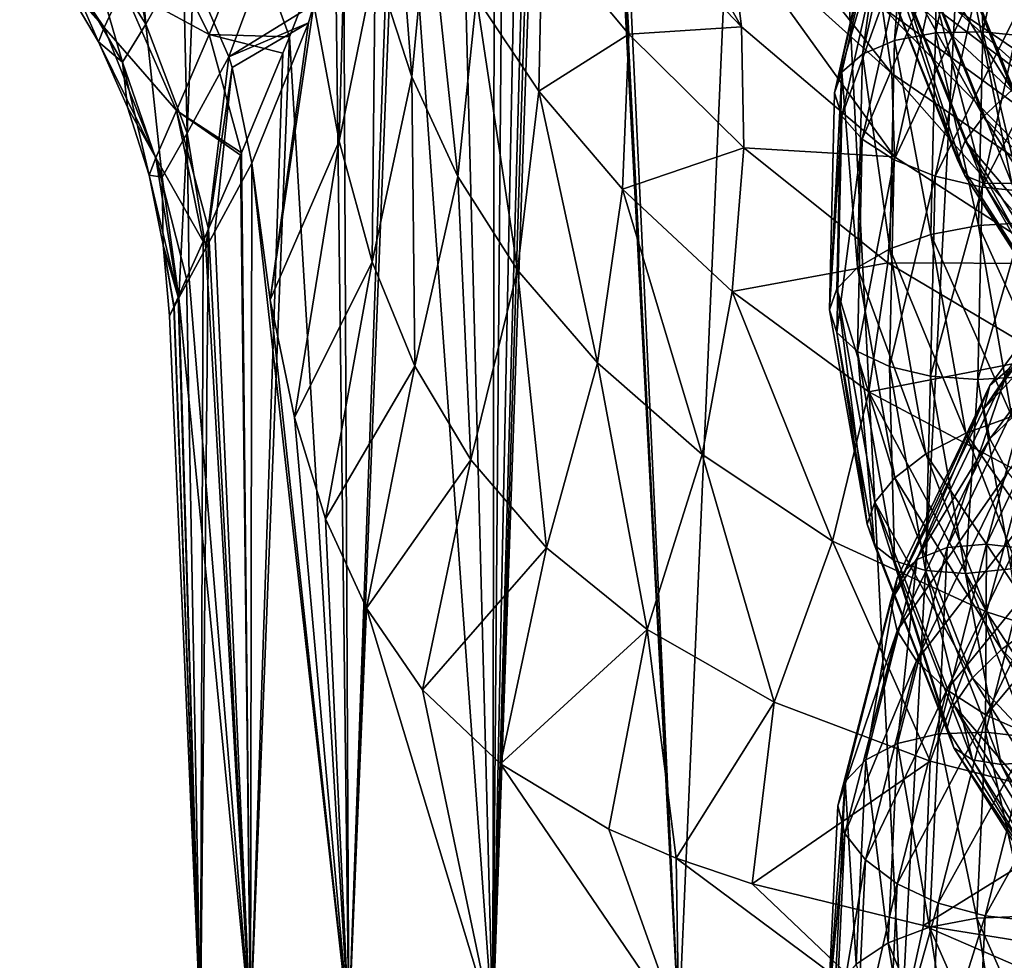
# Model space of a CAD drawing. Header units: metres. Extents: x -109 to 109, y -432 to 89.
# Tile 325 of 656: x -32 to -16, y -36 to -21. Entities that reach past the tile are written whole.
import ezdxf

# ---------------------------------------------------------------- set-up
doc = ezdxf.new("R2010")
doc.units = ezdxf.units.M
doc.layers.add('solid_506360_24502164', color=7, linetype='CONTINUOUS')

msp = doc.modelspace()

# ---------------------------------------------------------------- linework, layer by layer
at = {"layer": 'solid_506360_24502164'}
for points in [[(-21.330414, -37.166538, 32.363972), (-23.082077, -2.984827, 32.547073), (-23.070387, -0.015697, 32.372814)], [(-21.330414, -37.166538, 32.363972), (-23.070387, -0.015697, 32.372814), (-19.707924, -0.015697, 28.998547)], [(-17.807508, -37.166538, 29.120907), (-21.330414, -37.166538, 32.363972), (-19.707924, -0.015697, 28.998547)], [(-17.807508, -37.166538, 29.120907), (-19.707924, -0.015697, 28.998547), (-15.858024, -0.015697, 26.193174)], [(-13.798867, -37.166538, 26.501932), (-17.807508, -37.166538, 29.120907), (-15.858024, -0.015697, 26.193174)], [(-21.330414, -37.166538, 32.363972), (-23.105906, -3.501507, 32.603432), (-23.082077, -2.984827, 32.547073)], [(-24.271479, -37.166538, 36.142651), (-23.29973, -5.906981, 32.969208), (-23.105906, -3.501507, 32.603432)], [(-21.330414, -37.166538, 32.363972), (-24.271479, -37.166538, 36.142651), (-23.105906, -3.501507, 32.603432)], [(-24.271479, -37.166538, 36.142651), (-23.439878, -7.055529, 33.206146), (-23.29973, -5.906981, 32.969208)], [(-24.271479, -37.166538, 36.142651), (-23.698088, -8.731517, 33.628166), (-23.439878, -7.055529, 33.206146)], [(-24.271479, -37.166538, 36.142651), (-24.052094, -10.570846, 34.201897), (-23.698088, -8.731517, 33.628166)], [(-24.271479, -37.166538, 36.142651), (-24.240574, -11.424262, 34.510353), (-24.052094, -10.570846, 34.201897)], [(-24.271479, -37.166538, 36.142651), (-24.884199, -13.950413, 35.598663), (-24.240574, -11.424262, 34.510353)], [(-17.164658, -13.761341, 130.291641), (-3.335342, -21.745701, 130.291641), (-3.335342, -21.745701, 147.757355)], [(-17.111927, -13.791785, 129.736801), (-3.335342, -21.745701, 130.291641), (-17.164658, -13.761341, 130.291641)], [(-17.164658, -13.761341, 147.757355), (-17.164658, -13.761341, 130.291641), (-3.335342, -21.745701, 147.757355)], [(-3.379281, -21.720331, 148.088684), (-17.164658, -13.761341, 147.757355), (-3.335342, -21.745701, 147.757355)], [(-3.379281, -21.720331, 148.088684), (-17.120678, -13.786733, 148.088852), (-17.164658, -13.761341, 147.757355)], [(-3.523934, -21.636816, 148.437332), (-16.975912, -13.870314, 148.437607), (-17.120678, -13.786733, 148.088852)], [(-3.379281, -21.720331, 148.088684), (-3.523934, -21.636816, 148.437332), (-17.120678, -13.786733, 148.088852)], [(-17.111927, -13.791785, 129.736801), (-3.388072, -21.715256, 129.736801), (-3.335342, -21.745701, 130.291641)], [(-17.111927, -13.791785, 129.736801), (-16.947525, -13.886703, 129.174316), (-3.388072, -21.715256, 129.736801)], [(-24.271479, -37.166538, 36.142651), (-25.744095, -16.772636, 37.180954), (-24.884199, -13.950413, 35.598663)], [(-3.580679, -21.604055, 148.530182), (-16.919304, -13.902996, 148.530212), (-16.975912, -13.870314, 148.437607)], [(-3.523934, -21.636816, 148.437332), (-3.580679, -21.604055, 148.530182), (-16.975912, -13.870314, 148.437607)], [(-16.947525, -13.886703, 129.174316), (-3.552474, -21.620338, 129.174316), (-3.388072, -21.715256, 129.736801)], [(-16.947525, -13.886703, 129.174316), (-16.932144, -13.895582, 129.136353), (-3.552474, -21.620338, 129.174316)], [(-16.932144, -13.895582, 129.136353), (-3.567855, -21.61146, 129.136353), (-3.552474, -21.620338, 129.174316)], [(-16.932144, -13.895582, 129.136353), (-16.652317, -14.057141, 128.598984), (-3.567855, -21.61146, 129.136353)], [(-3.806454, -21.473703, 148.812103), (-16.693419, -14.033411, 148.812241), (-16.919304, -13.902996, 148.530212)], [(-3.580679, -21.604055, 148.530182), (-3.806454, -21.473703, 148.812103), (-16.919304, -13.902996, 148.530212)], [(-3.806454, -21.473703, 148.812103), (-4.265846, -21.208473, 149.194809), (-16.693419, -14.033411, 148.812241)], [(-16.652317, -14.057141, 128.598984), (-3.847684, -21.4499, 128.598984), (-3.567855, -21.61146, 129.136353)], [(-16.652317, -14.057141, 128.598984), (-16.193218, -14.322203, 128.011368), (-3.847684, -21.4499, 128.598984)], [(-16.193218, -14.322203, 128.011368), (-4.306782, -21.184839, 128.011368), (-3.847684, -21.4499, 128.598984)], [(-26.550482, -37.166538, 40.353878), (-25.833946, -17.043831, 37.357349), (-25.744095, -16.772636, 37.180954)], [(-24.271479, -37.166538, 36.142651), (-26.550482, -37.166538, 40.353878), (-25.744095, -16.772636, 37.180954)], [(-26.550482, -37.166538, 40.353878), (-26.6332, -19.313725, 39.047344), (-25.833946, -17.043831, 37.357349)], [(-22.507776, -17.575619, 80.781693), (-22.240635, -19.377125, 78.972862), (-20.340523, -21.367018, 80.231682)], [(-20.534353, -19.785482, 82.081406), (-22.507776, -17.575619, 80.781693), (-20.340523, -21.367018, 80.231682)], [(-25.896296, -17.744085, 70.902534), (-26.132292, -20.376522, 68.437103), (-25.554293, -22.158655, 69.218941)], [(-25.286951, -19.399832, 71.708344), (-25.896296, -17.744085, 70.902534), (-25.554293, -22.158655, 69.218941)], [(-26.572615, -18.37142, 67.818314), (-27.103817, -21.015783, 64.726456), (-26.704601, -23.17388, 65.389244)], [(-26.132292, -20.376522, 68.437103), (-26.572615, -18.37142, 67.818314), (-26.704601, -23.17388, 65.389244)], [(-17.203402, -18.348494, 869.006897), (-17.920958, -21.585411, 867.946289), (-17.688086, -18.484222, 869.564697)], [(-17.272001, -21.463787, 867.573059), (-17.920958, -21.585411, 867.946289), (-17.203402, -18.348494, 869.006897)], [(-16.580429, -18.330864, 868.569031), (-17.272001, -21.463787, 867.573059), (-17.203402, -18.348494, 869.006897)], [(-16.524948, -21.446159, 867.361511), (-17.272001, -21.463787, 867.573059), (-16.580429, -18.330864, 868.569031)], [(-15.863289, -18.434383, 868.287292), (-16.524948, -21.446159, 867.361511), (-16.580429, -18.330864, 868.569031)], [(-20.855999, -18.440393, 83.888527), (-20.534353, -19.785482, 82.081406), (-17.960447, -22.10623, 83.242027)], [(-18.118324, -21.059275, 85.052094), (-20.855999, -18.440393, 83.888527), (-17.960447, -22.10623, 83.242027)], [(-17.688086, -18.484222, 869.564697), (-18.425858, -21.800541, 868.449524), (-18.002274, -18.721695, 870.189941)], [(-17.920958, -21.585411, 867.946289), (-18.425858, -21.800541, 868.449524), (-17.688086, -18.484222, 869.564697)], [(-15.744855, -21.526533, 867.317749), (-16.524948, -21.446159, 867.361511), (-15.863289, -18.434383, 868.287292)], [(-15.973362, -18.62225, 846.76123), (-14.808975, -21.556364, 846.161621), (-16.695478, -18.889763, 846.848877)], [(-18.002274, -18.721695, 870.189941), (-18.867855, -22.410864, 869.655884), (-18.108257, -19.026012, 870.835205)], [(-18.002274, -18.721695, 870.189941), (-18.753151, -22.087641, 869.03418), (-18.867855, -22.410864, 869.655884)], [(-18.425858, -21.800541, 868.449524), (-18.753151, -22.087641, 869.03418), (-18.002274, -18.721695, 870.189941)], [(-30.2397, -18.855572, 59.091843), (-30.762632, -19.749222, 56.767921), (-29.758987, -21.328279, 57.255966)], [(-29.948643, -19.181839, 59.273567), (-30.2397, -18.855572, 59.091843), (-29.758987, -21.328279, 57.255966)], [(-16.695478, -18.889763, 846.848877), (-15.478453, -21.944332, 846.192688), (-17.322773, -19.205881, 847.116638)], [(-14.808975, -21.556364, 846.161621), (-15.478453, -21.944332, 846.192688), (-16.695478, -18.889763, 846.848877)], [(-18.108257, -19.026012, 870.835205), (-18.867855, -22.410864, 869.655884), (-18.004229, -19.425003, 871.427368)], [(-29.167038, -20.272394, 59.817257), (-29.948643, -19.181839, 59.273567), (-29.758987, -21.328279, 57.255966)], [(-17.322773, -19.205881, 847.116638), (-16.06002, -22.364244, 846.407715), (-17.810822, -19.546774, 847.539917)], [(-15.478453, -21.944332, 846.192688), (-16.06002, -22.364244, 846.407715), (-17.322773, -19.205881, 847.116638)], [(-26.550482, -37.166538, 40.353878), (-26.766628, -19.672054, 39.354637), (-26.6332, -19.313725, 39.047344)], [(-25.286951, -19.399832, 71.708344), (-25.554293, -22.158655, 69.218941), (-24.826799, -23.736212, 70.146988)], [(-24.528681, -20.90691, 72.613647), (-25.286951, -19.399832, 71.708344), (-24.826799, -23.736212, 70.146988)], [(-22.240635, -19.377125, 78.972862), (-23.492016, -19.840101, 75.814545), (-22.123159, -21.48628, 77.025856)], [(-20.340523, -21.367018, 80.231682), (-22.240635, -19.377125, 78.972862), (-22.123159, -21.48628, 77.025856)], [(-18.867855, -22.410864, 869.655884), (-18.755186, -22.783201, 870.248169), (-18.004229, -19.425003, 871.427368)], [(-18.004229, -19.425003, 871.427368), (-18.755186, -22.783201, 870.248169), (-17.691717, -19.841084, 871.951843)], [(-30.420179, -21.377136, 49.603725), (-31.753944, -19.720625, 52), (-31.663544, -19.531366, 49.766914)], [(-30.420179, -21.377136, 49.603725), (-31.663544, -19.531366, 49.766914), (-30.125542, -20.744734, 47.228897)], [(-27.590605, -19.542658, 63.932686), (-29.004471, -20.557276, 59.94434), (-28.447742, -21.842249, 60.445427)], [(-27.590605, -19.542658, 63.932686), (-28.447742, -21.842249, 60.445427), (-27.103817, -21.015783, 64.726456)], [(-17.810822, -19.546774, 847.539917), (-16.512491, -22.784849, 846.785767), (-18.127188, -19.884314, 848.075562)], [(-16.06002, -22.364244, 846.407715), (-16.512491, -22.784849, 846.785767), (-17.810822, -19.546774, 847.539917)], [(-30.420179, -21.377136, 49.603725), (-31.080172, -20.629726, 52), (-31.753944, -19.720625, 52)], [(-30.762632, -19.749222, 56.767921), (-31.098913, -20.24966, 54.374565), (-30.125866, -21.92662, 54.633827)], [(-29.758987, -21.328279, 57.255966), (-30.762632, -19.749222, 56.767921), (-30.125866, -21.92662, 54.633827)], [(-30.125542, -20.744734, 47.228897), (-29.649939, -19.709486, 44.931057), (-28.757307, -21.487839, 44.329536)], [(-28.757307, -21.487839, 44.329536), (-29.649939, -19.709486, 44.931057), (-28.093126, -19.865831, 42.051872)], [(-28.093126, -19.865831, 42.051872), (-26.766628, -19.672054, 39.354637), (-27.487871, -21.527866, 41.186035)], [(-26.550482, -37.166538, 40.353878), (-27.487871, -21.527866, 41.186035), (-26.766628, -19.672054, 39.354637)], [(-28.757307, -21.487839, 44.329536), (-28.093126, -19.865831, 42.051872), (-27.487871, -21.527866, 41.186035)], [(-23.492016, -19.840101, 75.814545), (-24.528681, -20.90691, 72.613647), (-23.543732, -22.386522, 73.67305)], [(-22.123159, -21.48628, 77.025856), (-23.492016, -19.840101, 75.814545), (-23.543732, -22.386522, 73.67305)], [(-20.534353, -19.785482, 82.081406), (-20.340523, -21.367018, 80.231682), (-17.920635, -23.425756, 81.414833)], [(-17.960447, -22.10623, 83.242027), (-20.534353, -19.785482, 82.081406), (-17.920635, -23.425756, 81.414833)], [(-18.755186, -22.783201, 870.248169), (-18.429642, -23.142822, 870.792114), (-17.691717, -19.841084, 871.951843)], [(-17.691717, -19.841084, 871.951843), (-18.429642, -23.142822, 870.792114), (-17.208424, -20.251442, 872.354797)], [(-18.127188, -19.884314, 848.075562), (-16.922241, -23.470694, 847.877258), (-18.244251, -20.17417, 848.684021)], [(-18.127188, -19.884314, 848.075562), (-16.805798, -23.172787, 847.287048), (-16.922241, -23.470694, 847.877258)], [(-16.512491, -22.784849, 846.785767), (-16.805798, -23.172787, 847.287048), (-18.127188, -19.884314, 848.075562)], [(-18.378067, -20.22274, 86.858826), (-15.327301, -22.550856, 87.664467), (-17.001354, -21.054443, 89.048599)], [(-15.241903, -23.149866, 85.922737), (-15.327301, -22.550856, 87.664467), (-18.378067, -20.22274, 86.858826)], [(-15.241903, -23.149866, 85.922737), (-18.378067, -20.22274, 86.858826), (-18.118324, -21.059275, 85.052094)], [(-18.244251, -20.17417, 848.684021), (-16.922241, -23.470694, 847.877258), (-18.129156, -20.435633, 849.304932)], [(-31.098913, -20.24966, 54.374565), (-31.080172, -20.629726, 52), (-30.510347, -21.605553, 52)], [(-30.125866, -21.92662, 54.633827), (-31.098913, -20.24966, 54.374565), (-30.510347, -21.605553, 52)], [(-29.167038, -20.272394, 59.817257), (-29.758987, -21.328279, 57.255966), (-29.106291, -23.050768, 57.665813)], [(-29.004471, -20.557276, 59.94434), (-29.167038, -20.272394, 59.817257), (-29.106291, -23.050768, 57.665813)], [(-26.132292, -20.376522, 68.437103), (-26.704601, -23.17388, 65.389244), (-26.180079, -25.082533, 66.235802)], [(-25.554293, -22.158655, 69.218941), (-26.132292, -20.376522, 68.437103), (-26.180079, -25.082533, 66.235802)], [(-18.429642, -23.142822, 870.792114), (-17.926189, -23.468756, 871.233154), (-17.208424, -20.251442, 872.354797)], [(-17.208424, -20.251442, 872.354797), (-17.926189, -23.468756, 871.233154), (-16.586538, -20.619408, 872.595276)], [(-18.129156, -20.435633, 849.304932), (-16.807623, -23.718899, 848.493469), (-17.814478, -20.611359, 849.913818)], [(-16.922241, -23.470694, 847.877258), (-16.807623, -23.718899, 848.493469), (-18.129156, -20.435633, 849.304932)], [(-30.420179, -21.377136, 49.603725), (-30.510347, -21.605553, 52), (-31.080172, -20.629726, 52)], [(-28.447742, -21.842249, 60.445427), (-29.004471, -20.557276, 59.94434), (-29.106291, -23.050768, 57.665813)], [(-17.926189, -23.468756, 871.233154), (-17.278366, -23.730089, 871.528259), (-16.586538, -20.619408, 872.595276)], [(-17.814478, -20.611359, 849.913818), (-16.515882, -23.839682, 849.116211), (-17.327831, -20.701094, 850.450867)], [(-16.807623, -23.718899, 848.493469), (-16.515882, -23.839682, 849.116211), (-17.814478, -20.611359, 849.913818)], [(-17.327831, -20.701094, 850.450867), (-16.064711, -23.846455, 849.682434), (-16.70163, -20.691397, 850.866272)], [(-16.515882, -23.839682, 849.116211), (-16.064711, -23.846455, 849.682434), (-17.327831, -20.701094, 850.450867)], [(-16.586538, -20.619408, 872.595276), (-17.278366, -23.730089, 871.528259), (-15.869974, -20.915216, 872.651794)], [(-16.70163, -20.691397, 850.866272), (-15.484157, -23.731405, 850.140869), (-15.980093, -20.579563, 851.125732)], [(-16.064711, -23.846455, 849.682434), (-15.484157, -23.731405, 850.140869), (-16.70163, -20.691397, 850.866272)], [(-30.420179, -21.377136, 49.603725), (-30.125542, -20.744734, 47.228897), (-29.275087, -22.692148, 46.78524)], [(-29.275087, -22.692148, 46.78524), (-30.125542, -20.744734, 47.228897), (-28.757307, -21.487839, 44.329536)], [(-28.447742, -21.842249, 60.445427), (-27.186724, -21.302721, 64.347824), (-27.103817, -21.015783, 64.726456)], [(-27.103817, -21.015783, 64.726456), (-27.186724, -21.302721, 64.347824), (-27.791864, -25.686888, 61.569641)], [(-26.704601, -23.17388, 65.389244), (-27.103817, -21.015783, 64.726456), (-27.791864, -25.686888, 61.569641)], [(-24.528681, -20.90691, 72.613647), (-24.826799, -23.736212, 70.146988), (-23.883516, -25.214121, 71.261696)], [(-23.543732, -22.386522, 73.67305), (-24.528681, -20.90691, 72.613647), (-23.883516, -25.214121, 71.261696)], [(-17.278366, -23.730089, 871.528259), (-16.531912, -23.904545, 871.651917), (-15.869974, -20.915216, 872.651794)], [(-15.869974, -20.915216, 872.651794), (-16.531912, -23.904545, 871.651917), (-15.121115, -21.120239, 872.532837)], [(-18.118324, -21.059275, 85.052094), (-17.960447, -22.10623, 83.242027), (-15.231335, -23.984989, 84.181297)], [(-15.241903, -23.149866, 85.922737), (-18.118324, -21.059275, 85.052094), (-15.231335, -23.984989, 84.181297)], [(-15.378081, -21.166113, 99.940063), (-17.001354, -21.054443, 89.048599), (-13.907255, -23.165081, 89.607574)], [(-15.327301, -22.550856, 87.664467), (-13.907255, -23.165081, 89.607574), (-17.001354, -21.054443, 89.048599)], [(-16.531912, -23.904545, 871.651917), (-15.751819, -23.983822, 871.60614), (-15.121115, -21.120239, 872.532837)], [(-29.758987, -21.328279, 57.255966), (-30.125866, -21.92662, 54.633827), (-29.499243, -23.745777, 54.867661)], [(-29.106291, -23.050768, 57.665813), (-29.758987, -21.328279, 57.255966), (-29.499243, -23.745777, 54.867661)], [(-28.393805, -22.011396, 60.502777), (-27.186724, -21.302721, 64.347824), (-28.447742, -21.842249, 60.445427)], [(-28.393805, -22.011396, 60.502777), (-28.083929, -23.523266, 60.927826), (-27.186724, -21.302721, 64.347824)], [(-27.186724, -21.302721, 64.347824), (-28.083929, -23.523266, 60.927826), (-27.791864, -25.686888, 61.569641)], [(-29.602535, -23.439877, 49.367035), (-30.510347, -21.605553, 52), (-30.420179, -21.377136, 49.603725)], [(-29.602535, -23.439877, 49.367035), (-30.420179, -21.377136, 49.603725), (-29.275087, -22.692148, 46.78524)], [(-20.340523, -21.367018, 80.231682), (-22.123159, -21.48628, 77.025856), (-20.304041, -23.280437, 78.291)], [(-17.920635, -23.425756, 81.414833), (-20.340523, -21.367018, 80.231682), (-20.304041, -23.280437, 78.291)], [(-17.272001, -21.463787, 867.573059), (-17.345039, -24.651415, 866.522583), (-17.920958, -21.585411, 867.946289)], [(-16.594828, -24.510403, 866.383606), (-17.345039, -24.651415, 866.522583), (-17.272001, -21.463787, 867.573059)], [(-16.524948, -21.446159, 867.361511), (-16.594828, -24.510403, 866.383606), (-17.272001, -21.463787, 867.573059)], [(-15.811435, -24.46088, 866.412415), (-16.594828, -24.510403, 866.383606), (-16.524948, -21.446159, 867.361511)], [(-15.744855, -21.526533, 867.317749), (-15.811435, -24.46088, 866.412415), (-16.524948, -21.446159, 867.361511)], [(-30.125866, -21.92662, 54.633827), (-30.510347, -21.605553, 52), (-30.051584, -22.637148, 52)], [(-29.602535, -23.439877, 49.367035), (-30.051584, -22.637148, 52), (-30.510347, -21.605553, 52)], [(-29.275087, -22.692148, 46.78524), (-28.757307, -21.487839, 44.329536), (-28.246204, -23.360155, 43.579735)], [(-28.757307, -21.487839, 44.329536), (-27.487871, -21.527866, 41.186035), (-27.591965, -21.785885, 41.479733)], [(-28.757307, -21.487839, 44.329536), (-27.591965, -21.785885, 41.479733), (-28.246204, -23.360155, 43.579735)], [(-28.105257, -37.166538, 44.882782), (-27.591965, -21.785885, 41.479733), (-27.487871, -21.527866, 41.186035)], [(-26.550482, -37.166538, 40.353878), (-28.105257, -37.166538, 44.882782), (-27.487871, -21.527866, 41.186035)], [(-22.123159, -21.48628, 77.025856), (-23.543732, -22.386522, 73.67305), (-22.22043, -23.937057, 74.901138)], [(-20.304041, -23.280437, 78.291), (-22.123159, -21.48628, 77.025856), (-22.22043, -23.937057, 74.901138)], [(-17.920958, -21.585411, 867.946289), (-17.99674, -24.87891, 866.829102), (-18.425858, -21.800541, 868.449524)], [(-17.345039, -24.651415, 866.522583), (-17.99674, -24.87891, 866.829102), (-17.920958, -21.585411, 867.946289)], [(-28.105257, -37.166538, 44.882782), (-28.246204, -23.360155, 43.579735), (-27.591965, -21.785885, 41.479733)], [(-30.125866, -21.92662, 54.633827), (-30.051584, -22.637148, 52), (-29.708817, -23.713247, 52)], [(-29.499243, -23.745777, 54.867661), (-30.125866, -21.92662, 54.633827), (-29.708817, -23.713247, 52)], [(-28.447742, -21.842249, 60.445427), (-29.106291, -23.050768, 57.665813), (-28.811663, -24.868208, 57.961159)], [(-28.393805, -22.011396, 60.502777), (-28.447742, -21.842249, 60.445427), (-28.811663, -24.868208, 57.961159)], [(-18.425858, -21.800541, 868.449524), (-18.503775, -25.174828, 867.276001), (-18.753151, -22.087641, 869.03418)], [(-17.99674, -24.87891, 866.829102), (-18.503775, -25.174828, 867.276001), (-18.425858, -21.800541, 868.449524)], [(-28.393805, -22.011396, 60.502777), (-28.811663, -24.868208, 57.961159), (-28.668636, -24.60528, 58.65559)], [(-28.393805, -22.011396, 60.502777), (-28.668636, -24.60528, 58.65559), (-28.083929, -23.523266, 60.927826)], [(-18.753151, -22.087641, 869.03418), (-18.950773, -25.844437, 868.420044), (-18.867855, -22.410864, 869.655884)], [(-18.753151, -22.087641, 869.03418), (-18.832451, -25.512363, 867.81897), (-18.950773, -25.844437, 868.420044)], [(-18.503775, -25.174828, 867.276001), (-18.832451, -25.512363, 867.81897), (-18.753151, -22.087641, 869.03418)], [(-17.960447, -22.10623, 83.242027), (-17.920635, -23.425756, 81.414833), (-15.313075, -25.109188, 82.439377)], [(-15.231335, -23.984989, 84.181297), (-17.960447, -22.10623, 83.242027), (-15.313075, -25.109188, 82.439377)], [(-25.554293, -22.158655, 69.218941), (-26.180079, -25.082533, 66.235802), (-25.505836, -26.733418, 67.281769)], [(-24.826799, -23.736212, 70.146988), (-25.554293, -22.158655, 69.218941), (-25.505836, -26.733418, 67.281769)], [(-23.543732, -22.386522, 73.67305), (-23.883516, -25.214121, 71.261696), (-22.618834, -26.68132, 72.594711)], [(-22.22043, -23.937057, 74.901138), (-23.543732, -22.386522, 73.67305), (-22.618834, -26.68132, 72.594711)], [(-18.867855, -22.410864, 869.655884), (-18.950773, -25.844437, 868.420044), (-18.755186, -22.783201, 870.248169)], [(-16.06002, -22.364244, 846.407715), (-14.21902, -25.245865, 845.7995), (-16.512491, -22.784849, 846.785767)], [(-29.602535, -23.439877, 49.367035), (-29.708817, -23.713247, 52), (-30.051584, -22.637148, 52)], [(-29.602535, -23.439877, 49.367035), (-29.275087, -22.692148, 46.78524), (-28.855328, -24.762955, 46.235138)], [(-29.275087, -22.692148, 46.78524), (-28.246204, -23.360155, 43.579735), (-28.262238, -23.397779, 43.63834)], [(-29.275087, -22.692148, 46.78524), (-28.262238, -23.397779, 43.63834), (-28.767197, -24.563225, 45.777264)], [(-29.275087, -22.692148, 46.78524), (-28.767197, -24.563225, 45.777264), (-28.855328, -24.762955, 46.235138)], [(-18.950773, -25.844437, 868.420044), (-18.834496, -26.199768, 869.009033), (-18.755186, -22.783201, 870.248169)], [(-18.755186, -22.783201, 870.248169), (-18.834496, -26.199768, 869.009033), (-18.429642, -23.142822, 870.792114)], [(-16.512491, -22.784849, 846.785767), (-14.619623, -25.738611, 846.135925), (-16.805798, -23.172787, 847.287048)], [(-14.21902, -25.245865, 845.7995), (-14.619623, -25.738611, 846.135925), (-16.512491, -22.784849, 846.785767)], [(-29.106291, -23.050768, 57.665813), (-29.499243, -23.745777, 54.867661), (-29.236977, -25.651175, 55.039463)], [(-29.106291, -23.050768, 57.665813), (-29.236977, -25.651175, 55.039463), (-29.075977, -25.352896, 56.386242)], [(-29.106291, -23.050768, 57.665813), (-29.075977, -25.352896, 56.386242), (-28.811663, -24.868208, 57.961159)], [(-26.704601, -23.17388, 65.389244), (-27.791864, -25.686888, 61.569641), (-27.408436, -27.54792, 62.436817)], [(-26.180079, -25.082533, 66.235802), (-26.704601, -23.17388, 65.389244), (-27.408436, -27.54792, 62.436817)], [(-18.834496, -26.199768, 869.009033), (-18.507574, -26.50176, 869.573303), (-18.429642, -23.142822, 870.792114)], [(-18.429642, -23.142822, 870.792114), (-18.507574, -26.50176, 869.573303), (-17.926189, -23.468756, 871.233154)], [(-16.805798, -23.172787, 847.287048), (-14.986839, -26.488752, 847.176147), (-16.922241, -23.470694, 847.877258)], [(-16.805798, -23.172787, 847.287048), (-14.879307, -26.172205, 846.605591), (-14.986839, -26.488752, 847.176147)], [(-14.619623, -25.738611, 846.135925), (-14.879307, -26.172205, 846.605591), (-16.805798, -23.172787, 847.287048)], [(-20.304041, -23.280437, 78.291), (-22.22043, -23.937057, 74.901138), (-20.485315, -25.5525, 76.241547)], [(-18.025656, -25.097734, 79.540459), (-20.304041, -23.280437, 78.291), (-20.485315, -25.5525, 76.241547)], [(-17.920635, -23.425756, 81.414833), (-20.304041, -23.280437, 78.291), (-18.025656, -25.097734, 79.540459)], [(-29.602535, -23.439877, 49.367035), (-29.249172, -25.642708, 49.077259), (-29.708817, -23.713247, 52)], [(-29.602535, -23.439877, 49.367035), (-28.855328, -24.762955, 46.235138), (-29.11581, -25.347013, 47.885002)], [(-29.602535, -23.439877, 49.367035), (-29.11581, -25.347013, 47.885002), (-29.249172, -25.642708, 49.077259)], [(-28.105257, -37.166538, 44.882782), (-28.767197, -24.563225, 45.777264), (-28.262238, -23.397779, 43.63834)], [(-28.105257, -37.166538, 44.882782), (-28.262238, -23.397779, 43.63834), (-28.246204, -23.360155, 43.579735)], [(-18.507574, -26.50176, 869.573303), (-18.001993, -26.741598, 870.053955), (-17.926189, -23.468756, 871.233154)], [(-15.313075, -25.109188, 82.439377), (-17.920635, -23.425756, 81.414833), (-18.025656, -25.097734, 79.540459)], [(-17.926189, -23.468756, 871.233154), (-18.001993, -26.741598, 870.053955), (-17.278366, -23.730089, 871.528259)], [(-16.922241, -23.470694, 847.877258), (-14.986839, -26.488752, 847.176147), (-16.807623, -23.718899, 848.493469)], [(-28.105257, -37.166538, 59.117218), (-28.083929, -23.523266, 60.927826), (-28.668636, -24.60528, 58.65559)], [(-28.105257, -37.166538, 59.117218), (-26.550482, -37.166538, 63.646122), (-28.083929, -23.523266, 60.927826)], [(-26.550482, -37.166538, 63.646122), (-27.791864, -25.686888, 61.569641), (-28.083929, -23.523266, 60.927826)], [(-29.708817, -23.713247, 52), (-29.249172, -25.642708, 49.077259), (-29.485506, -24.81941, 52)], [(-29.499243, -23.745777, 54.867661), (-29.708817, -23.713247, 52), (-29.485506, -24.81941, 52)], [(-29.499243, -23.745777, 54.867661), (-29.485506, -24.81941, 52), (-29.236977, -25.651175, 55.039463)], [(-24.826799, -23.736212, 70.146988), (-25.505836, -26.733418, 67.281769), (-24.622358, -28.215698, 68.5541)], [(-23.883516, -25.214121, 71.261696), (-24.826799, -23.736212, 70.146988), (-24.622358, -28.215698, 68.5541)], [(-18.001993, -26.741598, 870.053955), (-17.351431, -26.894249, 870.405518), (-17.278366, -23.730089, 871.528259)], [(-17.278366, -23.730089, 871.528259), (-17.351431, -26.894249, 870.405518), (-16.531912, -23.904545, 871.651917)], [(-16.807623, -23.718899, 848.493469), (-14.880922, -26.713827, 847.791199), (-16.515882, -23.839682, 849.116211)], [(-14.986839, -26.488752, 847.176147), (-14.880922, -26.713827, 847.791199), (-16.807623, -23.718899, 848.493469)], [(-22.22043, -23.937057, 74.901138), (-22.618834, -26.68132, 72.594711), (-20.962961, -28.130991, 74.100159)], [(-20.485315, -25.5525, 76.241547), (-22.22043, -23.937057, 74.901138), (-20.962961, -28.130991, 74.100159)], [(-17.351431, -26.894249, 870.405518), (-16.60182, -26.945068, 870.598572), (-16.531912, -23.904545, 871.651917)], [(-16.531912, -23.904545, 871.651917), (-16.60182, -26.945068, 870.598572), (-15.751819, -23.983822, 871.60614)], [(-16.515882, -23.839682, 849.116211), (-14.622625, -26.785051, 848.426697), (-16.064711, -23.846455, 849.682434)], [(-14.880922, -26.713827, 847.791199), (-14.622625, -26.785051, 848.426697), (-16.515882, -23.839682, 849.116211)], [(-16.60182, -26.945068, 870.598572), (-15.818428, -26.896265, 870.628601), (-15.751819, -23.983822, 871.60614)], [(-14.356712, -24.259235, 891.234253), (-16.509371, -27.408747, 890.726318), (-14.439712, -24.615835, 891.883423)], [(-14.356712, -24.259235, 891.234253), (-16.411852, -27.041452, 890.096741), (-16.509371, -27.408747, 890.726318)], [(-16.125422, -26.786411, 889.453003), (-16.411852, -27.041452, 890.096741), (-14.356712, -24.259235, 891.234253)], [(-28.893393, -37.166538, 49.605824), (-28.855328, -24.762955, 46.235138), (-28.767197, -24.563225, 45.777264)], [(-28.105257, -37.166538, 44.882782), (-28.893393, -37.166538, 49.605824), (-28.767197, -24.563225, 45.777264)], [(-16.594828, -24.510403, 866.383606), (-16.067184, -27.528755, 865.408447), (-17.345039, -24.651415, 866.522583)], [(-15.811435, -24.46088, 866.412415), (-15.3087, -27.351591, 865.509644), (-16.594828, -24.510403, 866.383606)], [(-15.3087, -27.351591, 865.509644), (-16.067184, -27.528755, 865.408447), (-16.594828, -24.510403, 866.383606)], [(-28.105257, -37.166538, 59.117218), (-28.668636, -24.60528, 58.65559), (-28.811663, -24.868208, 57.961159)], [(-17.345039, -24.651415, 866.522583), (-16.793543, -27.790998, 865.475098), (-17.99674, -24.87891, 866.829102)], [(-16.067184, -27.528755, 865.408447), (-16.793543, -27.790998, 865.475098), (-17.345039, -24.651415, 866.522583)], [(-14.439712, -24.615835, 891.883423), (-16.509371, -27.408747, 890.726318), (-14.358272, -25.107479, 892.433289)], [(-29.485506, -24.81941, 52), (-29.249172, -25.642708, 49.077259), (-29.318876, -25.796455, 49.96423)], [(-29.485506, -24.81941, 52), (-29.318876, -25.796455, 49.96423), (-29.384438, -25.940535, 52)], [(-29.485506, -24.81941, 52), (-29.384438, -25.940535, 52), (-29.312952, -25.795576, 54.119793)], [(-29.485506, -24.81941, 52), (-29.312952, -25.795576, 54.119793), (-29.236977, -25.651175, 55.039463)], [(-28.893393, -37.166538, 49.605824), (-29.11581, -25.347013, 47.885002), (-28.855328, -24.762955, 46.235138)], [(-28.105257, -37.166538, 59.117218), (-28.811663, -24.868208, 57.961159), (-29.075977, -25.352896, 56.386242)], [(-17.99674, -24.87891, 866.829102), (-17.424522, -28.122503, 865.715149), (-18.503775, -25.174828, 867.276001)], [(-16.793543, -27.790998, 865.475098), (-17.424522, -28.122503, 865.715149), (-17.99674, -24.87891, 866.829102)], [(-26.180079, -25.082533, 66.235802), (-27.408436, -27.54792, 62.436817), (-26.917376, -29.145544, 63.503696)], [(-25.505836, -26.733418, 67.281769), (-26.180079, -25.082533, 66.235802), (-26.917376, -29.145544, 63.503696)], [(-23.883516, -25.214121, 71.261696), (-24.622358, -28.215698, 68.5541), (-23.423887, -29.607845, 70.100754)], [(-22.618834, -26.68132, 72.594711), (-23.883516, -25.214121, 71.261696), (-23.423887, -29.607845, 70.100754)], [(-18.025656, -25.097734, 79.540459), (-20.485315, -25.5525, 76.241547), (-18.328787, -27.141138, 77.621407)], [(-18.503775, -25.174828, 867.276001), (-17.915436, -28.497761, 866.106018), (-18.832451, -25.512363, 867.81897)], [(-17.424522, -28.122503, 865.715149), (-17.915436, -28.497761, 866.106018), (-18.503775, -25.174828, 867.276001)], [(-15.512373, -26.591002, 80.686745), (-18.025656, -25.097734, 79.540459), (-18.328787, -27.141138, 77.621407)], [(-15.313075, -25.109188, 82.439377), (-18.025656, -25.097734, 79.540459), (-15.512373, -26.591002, 80.686745)], [(-16.509371, -27.408747, 890.726318), (-16.413633, -27.882019, 891.276428), (-14.358272, -25.107479, 892.433289)], [(-14.358272, -25.107479, 892.433289), (-16.413633, -27.882019, 891.276428), (-14.109047, -25.6784, 892.864563)], [(-28.893393, -37.166538, 49.605824), (-29.249172, -25.642708, 49.077259), (-29.11581, -25.347013, 47.885002)], [(-28.105257, -37.166538, 59.117218), (-29.075977, -25.352896, 56.386242), (-29.236977, -25.651175, 55.039463)], [(-18.832451, -25.512363, 867.81897), (-18.351992, -29.232452, 867.185425), (-18.950773, -25.844437, 868.420044)], [(-18.832451, -25.512363, 867.81897), (-18.233662, -28.8848, 866.607422), (-18.351992, -29.232452, 867.185425)], [(-17.915436, -28.497761, 866.106018), (-18.233662, -28.8848, 866.607422), (-18.832451, -25.512363, 867.81897)], [(-28.893393, -37.166538, 49.605824), (-29.318876, -25.796455, 49.96423), (-29.249172, -25.642708, 49.077259)], [(-28.893393, -37.166538, 54.394173), (-29.236977, -25.651175, 55.039463), (-29.312952, -25.795576, 54.119793)], [(-28.893393, -37.166538, 54.394173), (-28.105257, -37.166538, 59.117218), (-29.236977, -25.651175, 55.039463)], [(-26.550482, -37.166538, 63.646122), (-27.408436, -27.54792, 62.436817), (-27.791864, -25.686888, 61.569641)], [(-20.485315, -25.5525, 76.241547), (-20.962961, -28.130991, 74.100159), (-18.899096, -29.498882, 75.69323)], [(-18.328787, -27.141138, 77.621407), (-20.485315, -25.5525, 76.241547), (-18.899096, -29.498882, 75.69323)], [(-16.413633, -27.882019, 891.276428), (-16.128733, -28.407614, 891.728027), (-14.109047, -25.6784, 892.864563)], [(-28.893393, -37.166538, 54.394173), (-29.312952, -25.795576, 54.119793), (-29.384438, -25.940535, 52)], [(-28.893393, -37.166538, 54.394173), (-29.384438, -25.940535, 52), (-29.318876, -25.796455, 49.96423)], [(-28.893393, -37.166538, 49.605824), (-28.893393, -37.166538, 54.394173), (-29.318876, -25.796455, 49.96423)], [(-18.950773, -25.844437, 868.420044), (-18.351992, -29.232452, 867.185425), (-18.834496, -26.199768, 869.009033)], [(-18.834496, -26.199768, 869.009033), (-18.235641, -29.56407, 867.773987), (-18.507574, -26.50176, 869.573303)], [(-18.351992, -29.232452, 867.185425), (-18.235641, -29.56407, 867.773987), (-18.834496, -26.199768, 869.009033)], [(-18.507574, -26.50176, 869.573303), (-17.919115, -29.809383, 868.358643), (-18.001993, -26.741598, 870.053955)], [(-18.235641, -29.56407, 867.773987), (-17.919115, -29.809383, 868.358643), (-18.507574, -26.50176, 869.573303)], [(-15.512373, -26.591002, 80.686745), (-18.328787, -27.141138, 77.621407), (-15.87622, -28.445648, 78.946785)], [(-25.505836, -26.733418, 67.281769), (-26.917376, -29.145544, 63.503696), (-26.271944, -30.559195, 64.797554)], [(-24.622358, -28.215698, 68.5541), (-25.505836, -26.733418, 67.281769), (-26.271944, -30.559195, 64.797554)], [(-22.618834, -26.68132, 72.594711), (-23.423887, -29.607845, 70.100754), (-21.833828, -30.899, 71.880455)], [(-20.962961, -28.130991, 74.100159), (-22.618834, -26.68132, 72.594711), (-21.833828, -30.899, 71.880455)], [(-18.001993, -26.741598, 870.053955), (-17.429609, -29.964586, 868.878845), (-17.351431, -26.894249, 870.405518)], [(-17.919115, -29.809383, 868.358643), (-17.429609, -29.964586, 868.878845), (-18.001993, -26.741598, 870.053955)], [(-15.683558, -26.669043, 888.848022), (-17.085892, -29.602842, 887.600342), (-16.125422, -26.786411, 889.453003)], [(-16.467175, -29.549335, 887.158752), (-17.085892, -29.602842, 887.600342), (-15.683558, -26.669043, 888.848022)], [(-15.115623, -26.706192, 888.336792), (-16.467175, -29.549335, 887.158752), (-15.683558, -26.669043, 888.848022)], [(-15.754933, -29.634602, 886.858826), (-16.467175, -29.549335, 887.158752), (-15.115623, -26.706192, 888.336792)], [(-16.125422, -26.786411, 889.453003), (-17.567266, -29.788992, 888.147278), (-16.411852, -27.041452, 890.096741)], [(-17.085892, -29.602842, 887.600342), (-17.567266, -29.788992, 888.147278), (-16.125422, -26.786411, 889.453003)], [(-17.429609, -29.964586, 868.878845), (-16.79973, -30.010427, 869.286865), (-17.351431, -26.894249, 870.405518)], [(-17.351431, -26.894249, 870.405518), (-16.79973, -30.010427, 869.286865), (-16.60182, -26.945068, 870.598572)], [(-16.60182, -26.945068, 870.598572), (-16.073956, -29.939762, 869.549133), (-15.818428, -26.896265, 870.628601)], [(-16.411852, -27.041452, 890.096741), (-17.986408, -30.462301, 889.357849), (-16.509371, -27.408747, 890.726318)], [(-16.411852, -27.041452, 890.096741), (-17.879307, -30.086483, 888.748779), (-17.986408, -30.462301, 889.357849)], [(-17.567266, -29.788992, 888.147278), (-17.879307, -30.086483, 888.748779), (-16.411852, -27.041452, 890.096741)], [(-16.79973, -30.010427, 869.286865), (-16.073956, -29.939762, 869.549133), (-16.60182, -26.945068, 870.598572)], [(-18.328787, -27.141138, 77.621407), (-18.899096, -29.498882, 75.69323), (-16.465019, -30.615927, 77.27375)], [(-15.87622, -28.445648, 78.946785), (-18.328787, -27.141138, 77.621407), (-16.465019, -30.615927, 77.27375)], [(-26.550482, -37.166538, 63.646122), (-26.917376, -29.145544, 63.503696), (-27.408436, -27.54792, 62.436817)], [(-16.509371, -27.408747, 890.726318), (-17.986408, -30.462301, 889.357849), (-16.413633, -27.882019, 891.276428)], [(-16.067184, -27.528755, 865.408447), (-14.964496, -30.404459, 864.491699), (-16.793543, -27.790998, 865.475098)], [(-16.793543, -27.790998, 865.475098), (-15.641005, -30.781464, 864.488831), (-17.424522, -28.122503, 865.715149)], [(-14.964496, -30.404459, 864.491699), (-15.641005, -30.781464, 864.488831), (-16.793543, -27.790998, 865.475098)], [(-17.986408, -30.462301, 889.357849), (-17.881248, -30.917938, 889.907166), (-16.413633, -27.882019, 891.276428)], [(-16.413633, -27.882019, 891.276428), (-17.881248, -30.917938, 889.907166), (-16.128733, -28.407614, 891.728027)], [(-20.962961, -28.130991, 74.100159), (-21.833828, -30.899, 71.880455), (-19.823555, -32.047897, 73.786201)], [(-18.899096, -29.498882, 75.69323), (-20.962961, -28.130991, 74.100159), (-19.823555, -32.047897, 73.786201)], [(-17.424522, -28.122503, 865.715149), (-16.22868, -31.211426, 864.664978), (-17.915436, -28.497761, 866.106018)], [(-15.641005, -30.781464, 864.488831), (-16.22868, -31.211426, 864.664978), (-17.424522, -28.122503, 865.715149)], [(-24.622358, -28.215698, 68.5541), (-26.271944, -30.559195, 64.797554), (-25.386648, -31.848946, 66.383331)], [(-23.423887, -29.607845, 70.100754), (-24.622358, -28.215698, 68.5541), (-25.386648, -31.848946, 66.383331)], [(-17.881248, -30.917938, 889.907166), (-17.570873, -31.393024, 890.381958), (-16.128733, -28.407614, 891.728027)], [(-16.128733, -28.407614, 891.728027), (-17.570873, -31.393024, 890.381958), (-15.688136, -28.941689, 892.03717)], [(-15.87622, -28.445648, 78.946785), (-16.465019, -30.615927, 77.27375), (-13.681342, -31.510542, 78.749107)], [(-17.915436, -28.497761, 866.106018), (-16.685902, -31.661795, 865.002014), (-18.233662, -28.8848, 866.607422)], [(-16.22868, -31.211426, 864.664978), (-16.685902, -31.661795, 865.002014), (-17.915436, -28.497761, 866.106018)], [(-18.233662, -28.8848, 866.607422), (-17.095482, -32.460331, 866.018677), (-18.351992, -29.232452, 867.185425)], [(-18.233662, -28.8848, 866.607422), (-16.982288, -32.095699, 865.463623), (-17.095482, -32.460331, 866.018677)], [(-16.685902, -31.661795, 865.002014), (-16.982288, -32.095699, 865.463623), (-18.233662, -28.8848, 866.607422)], [(-17.570873, -31.393024, 890.381958), (-17.090881, -31.852327, 890.734192), (-15.688136, -28.941689, 892.03717)], [(-15.688136, -28.941689, 892.03717), (-17.090881, -31.852327, 890.734192), (-15.121192, -29.437731, 892.169922)], [(-26.550482, -37.166538, 63.646122), (-26.271944, -30.559195, 64.797554), (-26.917376, -29.145544, 63.503696)], [(-18.351992, -29.232452, 867.185425), (-17.095482, -32.460331, 866.018677), (-18.235641, -29.56407, 867.773987)], [(-18.899096, -29.498882, 75.69323), (-19.823555, -32.047897, 73.786201), (-17.356443, -32.978775, 75.71447)], [(-16.465019, -30.615927, 77.27375), (-18.899096, -29.498882, 75.69323), (-17.356443, -32.978775, 75.71447)], [(-18.235641, -29.56407, 867.773987), (-16.984133, -32.767292, 866.607849), (-17.919115, -29.809383, 868.358643)], [(-17.095482, -32.460331, 866.018677), (-16.984133, -32.767292, 866.607849), (-18.235641, -29.56407, 867.773987)], [(-16.467175, -29.549335, 887.158752), (-17.225761, -32.547882, 885.847351), (-17.085892, -29.602842, 887.600342)], [(-16.480707, -32.520584, 885.629578), (-17.225761, -32.547882, 885.847351), (-16.467175, -29.549335, 887.158752)], [(-17.090881, -31.852327, 890.734192), (-16.473244, -32.254467, 890.927368), (-15.121192, -29.437731, 892.169922)], [(-15.754933, -29.634602, 886.858826), (-16.480707, -32.520584, 885.629578), (-16.467175, -29.549335, 887.158752)], [(-15.121192, -29.437731, 892.169922), (-16.473244, -32.254467, 890.927368), (-14.467932, -29.856525, 892.112976)], [(-23.423887, -29.607845, 70.100754), (-25.386648, -31.848946, 66.383331), (-24.151733, -33.019871, 68.299431)], [(-21.833828, -30.899, 71.880455), (-23.423887, -29.607845, 70.100754), (-24.151733, -33.019871, 68.299431)], [(-17.085892, -29.602842, 887.600342), (-17.87298, -32.697556, 886.214111), (-17.567266, -29.788992, 888.147278)], [(-17.225761, -32.547882, 885.847351), (-17.87298, -32.697556, 886.214111), (-17.085892, -29.602842, 887.600342)], [(-15.702703, -32.609211, 885.568176), (-16.480707, -32.520584, 885.629578), (-15.754933, -29.634602, 886.858826)], [(-17.567266, -29.788992, 888.147278), (-18.376528, -32.956589, 886.69873), (-17.879307, -30.086483, 888.748779)], [(-17.87298, -32.697556, 886.214111), (-18.376528, -32.956589, 886.69873), (-17.567266, -29.788992, 888.147278)], [(-17.919115, -29.809383, 868.358643), (-16.689329, -32.958969, 867.212219), (-17.429609, -29.964586, 868.878845)], [(-16.984133, -32.767292, 866.607849), (-16.689329, -32.958969, 867.212219), (-17.919115, -29.809383, 868.358643)], [(-16.473244, -32.254467, 890.927368), (-15.761573, -32.566814, 890.943787), (-14.467932, -29.856525, 892.112976)], [(-17.429609, -29.964586, 868.878845), (-16.233418, -33.034081, 867.770508), (-16.79973, -30.010427, 869.286865)], [(-16.689329, -32.958969, 867.212219), (-16.233418, -33.034081, 867.770508), (-17.429609, -29.964586, 868.878845)], [(-16.79973, -30.010427, 869.286865), (-15.646768, -32.978848, 868.232788), (-16.073956, -29.939762, 869.549133)], [(-16.233418, -33.034081, 867.770508), (-15.646768, -32.978848, 868.232788), (-16.79973, -30.010427, 869.286865)], [(-17.879307, -30.086483, 888.748779), (-18.817307, -33.686539, 887.840637), (-17.986408, -30.462301, 889.357849)], [(-17.879307, -30.086483, 888.748779), (-18.702944, -33.298962, 887.254822), (-18.817307, -33.686539, 887.840637)], [(-18.376528, -32.956589, 886.69873), (-18.702944, -33.298962, 887.254822), (-17.879307, -30.086483, 888.748779)], [(-17.986408, -30.462301, 889.357849), (-18.817307, -33.686539, 887.840637), (-17.881248, -30.917938, 889.907166)], [(-26.550482, -37.166538, 63.646122), (-24.271481, -37.166538, 67.857346), (-26.271944, -30.559195, 64.797554)], [(-24.271481, -37.166538, 67.857346), (-25.386648, -31.848946, 66.383331), (-26.271944, -30.559195, 64.797554)], [(-16.465019, -30.615927, 77.27375), (-17.356443, -32.978775, 75.71447), (-14.451091, -33.714405, 77.527817)], [(-13.681342, -31.510542, 78.749107), (-16.465019, -30.615927, 77.27375), (-14.451091, -33.714405, 77.527817)], [(-15.641005, -30.781464, 864.488831), (-13.925014, -33.526581, 863.62085), (-16.22868, -31.211426, 864.664978)], [(-21.833828, -30.899, 71.880455), (-24.151733, -33.019871, 68.299431), (-22.43582, -34.055511, 70.533897)], [(-21.833828, -30.899, 71.880455), (-22.43582, -34.055511, 70.533897), (-21.371103, -34.510647, 71.728729)], [(-19.823555, -32.047897, 73.786201), (-21.833828, -30.899, 71.880455), (-21.371103, -34.510647, 71.728729)], [(-18.817307, -33.686539, 887.840637), (-18.704975, -34.120308, 888.390808), (-17.881248, -30.917938, 889.907166)], [(-17.881248, -30.917938, 889.907166), (-18.704975, -34.120308, 888.390808), (-17.570873, -31.393024, 890.381958)], [(-16.22868, -31.211426, 864.664978), (-14.448215, -34.045952, 863.738098), (-16.685902, -31.661795, 865.002014)], [(-13.925014, -33.526581, 863.62085), (-14.448215, -34.045952, 863.738098), (-16.22868, -31.211426, 864.664978)], [(-18.704975, -34.120308, 888.390808), (-18.380302, -34.541561, 888.890808), (-17.570873, -31.393024, 890.381958)], [(-17.570873, -31.393024, 890.381958), (-18.380302, -34.541561, 888.890808), (-17.090881, -31.852327, 890.734192)], [(-16.685902, -31.661795, 865.002014), (-14.855275, -34.564552, 864.025574), (-16.982288, -32.095699, 865.463623)], [(-14.448215, -34.045952, 863.738098), (-14.855275, -34.564552, 864.025574), (-16.685902, -31.661795, 865.002014)], [(-24.271481, -37.166538, 67.857346), (-24.151733, -33.019871, 68.299431), (-25.386648, -31.848946, 66.383331)], [(-18.380302, -34.541561, 888.890808), (-17.878199, -34.921299, 889.289551), (-17.090881, -31.852327, 890.734192)], [(-17.090881, -31.852327, 890.734192), (-17.878199, -34.921299, 889.289551), (-16.473244, -32.254467, 890.927368)], [(-19.823555, -32.047897, 73.786201), (-21.371103, -34.510647, 71.728729), (-20.173851, -34.916615, 72.931747)], [(-17.356443, -32.978775, 75.71447), (-19.823555, -32.047897, 73.786201), (-20.173851, -34.916615, 72.931747)], [(-16.982288, -32.095699, 865.463623), (-15.221171, -35.423203, 864.983643), (-17.095482, -32.460331, 866.018677)], [(-16.982288, -32.095699, 865.463623), (-15.119145, -35.041069, 864.4505), (-15.221171, -35.423203, 864.983643)], [(-14.855275, -34.564552, 864.025574), (-15.119145, -35.041069, 864.4505), (-16.982288, -32.095699, 865.463623)], [(-17.878199, -34.921299, 889.289551), (-17.232107, -35.223614, 889.547913), (-16.473244, -32.254467, 890.927368)], [(-16.473244, -32.254467, 890.927368), (-17.232107, -35.223614, 889.547913), (-15.761573, -32.566814, 890.943787)], [(-16.480707, -32.520584, 885.629578), (-16.616667, -35.463451, 884.335815), (-17.225761, -32.547882, 885.847351)], [(-17.095482, -32.460331, 866.018677), (-15.221171, -35.423203, 864.983643), (-16.984133, -32.767292, 866.607849)], [(-15.832243, -35.430614, 884.360229), (-16.616667, -35.463451, 884.335815), (-16.480707, -32.520584, 885.629578)], [(-15.702703, -32.609211, 885.568176), (-15.832243, -35.430614, 884.360229), (-16.480707, -32.520584, 885.629578)], [(-17.225761, -32.547882, 885.847351), (-17.367867, -35.60574, 884.468567), (-17.87298, -32.697556, 886.214111)], [(-16.616667, -35.463451, 884.335815), (-17.367867, -35.60574, 884.468567), (-17.225761, -32.547882, 885.847351)], [(-17.232107, -35.223614, 889.547913), (-16.487654, -35.422878, 889.643494), (-15.761573, -32.566814, 890.943787)], [(-15.761573, -32.566814, 890.943787), (-16.487654, -35.422878, 889.643494), (-15.017829, -32.770702, 890.794617)], [(-17.87298, -32.697556, 886.214111), (-18.020424, -35.853615, 884.757813), (-18.376528, -32.956589, 886.69873)], [(-17.367867, -35.60574, 884.468567), (-18.020424, -35.853615, 884.757813), (-17.87298, -32.697556, 886.214111)], [(-16.984133, -32.767292, 866.607849), (-15.120787, -35.705864, 865.574219), (-16.689329, -32.958969, 867.212219)], [(-15.221171, -35.423203, 864.983643), (-15.120787, -35.705864, 865.574219), (-16.984133, -32.767292, 866.607849)], [(-16.487654, -35.422878, 889.643494), (-15.709648, -35.509972, 889.579956), (-15.017829, -32.770702, 890.794617)], [(-17.356443, -32.978775, 75.71447), (-20.173851, -34.916615, 72.931747), (-17.462812, -35.577858, 75.212723)], [(-18.376528, -32.956589, 886.69873), (-18.528128, -36.187016, 885.17804), (-18.702944, -33.298962, 887.254822)], [(-18.020424, -35.853615, 884.757813), (-18.528128, -36.187016, 885.17804), (-18.376528, -32.956589, 886.69873)], [(-14.451091, -33.714405, 77.527817), (-17.356443, -32.978775, 75.71447), (-17.462812, -35.577858, 75.212723)], [(-16.689329, -32.958969, 867.212219), (-14.858326, -35.848957, 866.196716), (-16.233418, -33.034081, 867.770508)], [(-15.120787, -35.705864, 865.574219), (-14.858326, -35.848957, 866.196716), (-16.689329, -32.958969, 867.212219)], [(-16.233418, -33.034081, 867.770508), (-14.452434, -35.851463, 866.790222), (-15.646768, -32.978848, 868.232788)], [(-24.271481, -37.166538, 67.857346), (-21.330414, -37.166538, 71.636032), (-24.151733, -33.019871, 68.299431)], [(-21.330414, -37.166538, 71.636032), (-22.43582, -34.055511, 70.533897), (-24.151733, -33.019871, 68.299431)], [(-14.858326, -35.848957, 866.196716), (-14.452434, -35.851463, 866.790222), (-16.233418, -33.034081, 867.770508)], [(-18.702944, -33.298962, 887.254822), (-18.974796, -36.976181, 886.248352), (-18.817307, -33.686539, 887.840637)], [(-18.702944, -33.298962, 887.254822), (-18.857237, -36.575123, 885.687317), (-18.974796, -36.976181, 886.248352)], [(-18.528128, -36.187016, 885.17804), (-18.857237, -36.575123, 885.687317), (-18.702944, -33.298962, 887.254822)], [(-18.817307, -33.686539, 887.840637), (-18.974796, -36.976181, 886.248352), (-18.704975, -34.120308, 888.390808)], [(-14.451091, -33.714405, 77.527817), (-17.462812, -35.577858, 75.212723), (-14.408538, -36.068748, 77.202751)], [(-21.330414, -37.166538, 71.636032), (-21.371103, -34.510647, 71.728729), (-22.43582, -34.055511, 70.533897)], [(-18.974796, -36.976181, 886.248352), (-18.859283, -37.385857, 886.800476), (-18.704975, -34.120308, 888.390808)], [(-18.704975, -34.120308, 888.390808), (-18.859283, -37.385857, 886.800476), (-18.380302, -34.541561, 888.890808)], [(-17.80751, -37.166538, 74.879089), (-20.173851, -34.916615, 72.931747), (-21.371103, -34.510647, 71.728729)], [(-21.330414, -37.166538, 71.636032), (-17.80751, -37.166538, 74.879089), (-21.371103, -34.510647, 71.728729)], [(-18.859283, -37.385857, 886.800476), (-18.531931, -37.751972, 887.32666), (-18.380302, -34.541561, 888.890808)], [(-18.380302, -34.541561, 888.890808), (-18.531931, -37.751972, 887.32666), (-17.878199, -34.921299, 889.289551)], [(-17.80751, -37.166538, 74.879089), (-17.462812, -35.577858, 75.212723), (-20.173851, -34.916615, 72.931747)], [(-18.531931, -37.751972, 887.32666), (-18.025686, -38.050312, 887.773804), (-17.878199, -34.921299, 889.289551)], [(-17.878199, -34.921299, 889.289551), (-18.025686, -38.050312, 887.773804), (-17.232107, -35.223614, 889.547913)], [(-18.025686, -38.050312, 887.773804), (-17.374266, -38.250561, 888.099792), (-17.232107, -35.223614, 889.547913)], [(-17.232107, -35.223614, 889.547913), (-17.374266, -38.250561, 888.099792), (-16.487654, -35.422878, 889.643494)], [(-17.374266, -38.250561, 888.099792), (-16.623669, -38.334248, 888.277283), (-16.487654, -35.422878, 889.643494)], [(-16.616667, -35.463451, 884.335815), (-16.15402, -38.371025, 883.042542), (-17.367867, -35.60574, 884.468567)], [(-16.487654, -35.422878, 889.643494), (-16.623669, -38.334248, 888.277283), (-15.709648, -35.509972, 889.579956)], [(-15.832243, -35.430614, 884.360229), (-15.391437, -38.218472, 883.152588), (-16.616667, -35.463451, 884.335815)], [(-15.391437, -38.218472, 883.152588), (-16.15402, -38.371025, 883.042542), (-16.616667, -35.463451, 884.335815)], [(-17.367867, -35.60574, 884.468567), (-16.884304, -38.62664, 883.090271), (-18.020424, -35.853615, 884.757813)], [(-17.80751, -37.166538, 74.879089), (-13.798867, -37.166538, 77.49807), (-17.462812, -35.577858, 75.212723)], [(-13.798867, -37.166538, 77.49807), (-14.408538, -36.068748, 77.202751), (-17.462812, -35.577858, 75.212723)], [(-16.15402, -38.371025, 883.042542), (-16.884304, -38.62664, 883.090271), (-17.367867, -35.60574, 884.468567)], [(-16.623669, -38.334248, 888.277283), (-15.839246, -38.302021, 888.302429), (-15.709648, -35.509972, 889.579956)], [(-18.020424, -35.853615, 884.757813), (-17.518694, -38.971264, 883.302246), (-18.528128, -36.187016, 885.17804)], [(-16.884304, -38.62664, 883.090271), (-17.518694, -38.971264, 883.302246), (-18.020424, -35.853615, 884.757813)]]:
    msp.add_3dface(points, dxfattribs=at)

doc.saveas('drawing.dxf')
